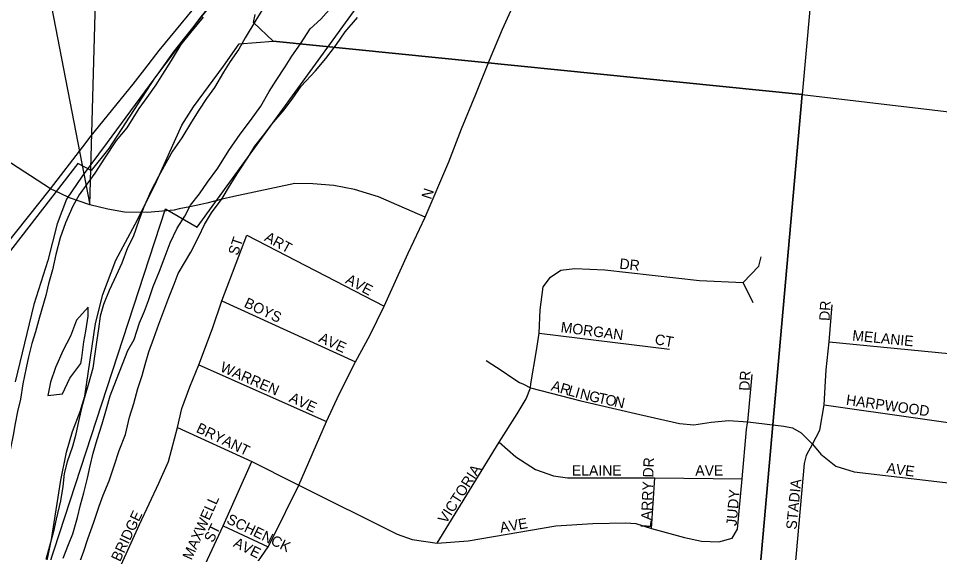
# Model space of a CAD drawing. Extents: x 0 to 1064, y 0 to 440.
# Drawn here: x 163.34 to 176.68, y 388.69 to 396.43 of the extents above; entities that cross this region are included whole.
import ezdxf

# ---------------------------------------------------------------- set-up
doc = ezdxf.new("R2010")
doc.units = 0
for name, color, linetype in [('GM_X_City_Street', 7, 'Continuous'), ('GM_X_City_Street_Text', 7, 'Continuous'), ('GM_X_Corporation', 7, 'Continuous'), ('GM_X_Major_River', 7, 'Continuous'), ('GM_X_Section', 7, 'Continuous'), ('GM_X_State_Route', 7, 'Continuous'), ('SH_Text', 7, 'Continuous')]:
    doc.layers.add(name, color=color, linetype=linetype)

msp = doc.modelspace()

# ---------------------------------------------------------------- linework, layer by layer
at = {"layer": 'GM_X_City_Street'}
for points in [[(169.232, 393.549), (169.574, 394.353), (169.759, 394.83), (169.964, 395.332), (170.164, 395.823), (170.349, 396.273), (170.843, 397.36), (171.271, 398.37), (171.516, 398.873), (171.619, 399.078), (172.466, 400.339), (173.129, 401.368), (174.016, 402.654), (174.734, 403.637), (175.317, 404.51), (175.653, 404.941)], [(165.168, 395.693), (165.376, 395.964), (166.106, 396.852), (166.667, 397.508), (167.258, 398.178), (167.721, 398.684), (168.917, 399.962), (169.949, 401.055), (170.478, 401.684), (170.793, 402.068), (170.971, 402.285)], [(164.271, 394.57), (164.393, 394.728), (165.003, 395.477), (165.168, 395.693)], [(163.783, 393.937), (163.803, 393.963), (164.271, 394.57)], [(162.88, 392.818), (163.164, 393.161), (163.783, 393.937)], [(164.828, 388.512), (165.095, 389.096), (165.372, 389.698), (165.515, 390.008), (165.643, 390.503), (165.705, 390.776), (165.822, 391.092), (165.953, 391.409), (166.152, 391.937), (166.284, 392.339), (166.649, 393.289)], [(166.649, 393.289), (168.635, 392.259)], [(170.763, 391.134), (170.841, 391.617), (170.882, 391.869), (170.898, 392.209), (170.94, 392.54), (171.048, 392.683), (171.194, 392.782), (171.398, 392.807), (171.831, 392.785), (173.205, 392.632), (173.838, 392.604), (174.061, 392.839), (174.096, 392.976)], [(173.98, 392.307), (173.838, 392.604)], [(166.284, 392.339), (168.221, 391.452)], [(175.029, 391.173), (175.038, 391.337), (175.08, 391.744), (175.127, 392.282)], [(170.882, 391.869), (172.769, 391.636)], [(175.08, 391.744), (178.199, 391.439)], [(170.112, 391.474), (170.348, 391.324), (170.484, 391.229), (170.599, 391.156), (170.653, 391.129)], [(165.953, 391.409), (167.799, 390.59)], [(173.901, 390.569), (173.904, 390.585), (173.966, 391.27)], [(169.403, 388.827), (170.303, 390.288), (170.564, 390.701), (170.691, 390.92), (170.754, 391.078), (170.763, 391.134)], [(170.653, 391.129), (170.754, 391.078), (171.484, 390.889), (172.34, 390.691), (172.916, 390.561), (173.122, 390.542), (173.371, 390.58), (173.63, 390.602), (173.904, 390.585), (174.425, 390.524), (174.551, 390.496), (174.675, 390.424), (174.842, 390.259), (174.962, 390.114), (175.178, 389.943), (175.445, 389.858), (177.547, 389.614)], [(174.761, 390.111), (174.842, 390.259), (174.947, 390.462), (175.011, 390.83), (175.029, 391.173)], [(175.011, 390.83), (177.825, 390.43)], [(173.752, 389.027), (173.822, 389.759), (173.885, 390.472), (173.901, 390.569)], [(165.643, 390.503), (166.72, 390.008), (167.342, 389.696)], [(170.303, 390.288), (170.546, 390.078), (170.83, 389.894), (171.089, 389.8), (171.29, 389.772), (171.761, 389.775), (172.556, 389.772), (173.822, 389.759)], [(165.823, 388.041), (166.303, 389.077), (166.72, 390.008)], [(173.527, 382.873), (173.638, 382.94), (173.767, 383.077), (173.864, 383.209), (173.931, 383.401), (173.964, 383.581), (174.076, 384.712), (174.133, 385.224), (174.231, 386.337), (174.257, 386.706), (174.285, 387.043), (174.314, 387.244), (174.419, 387.412), (174.492, 387.552), (174.588, 388.459), (174.726, 389.98), (174.753, 390.096), (174.761, 390.111)], [(172.511, 389.04), (172.556, 389.772)], [(167.342, 389.696), (167.401, 389.666), (168.823, 388.958), (169.04, 388.88), (169.403, 388.827), (169.854, 388.862), (171.124, 389.079), (171.659, 389.11), (172.136, 389.123), (172.282, 389.113), (172.511, 389.04), (172.989, 388.906), (173.234, 388.855), (173.485, 388.846), (173.676, 388.897), (173.752, 389.027)], [(166.303, 389.077), (166.958, 388.771)]]:
    msp.add_lwpolyline(points, dxfattribs=at)
at = {"layer": 'GM_X_Corporation'}
for points in [[(163.323, 387.088), (165.467, 393.673), (165.929, 393.407), (169.099, 397.783), (170.287, 398.393), (172.696, 401.417), (173.15, 400.93), (175.662, 404.667), (177.118, 403.609)], [(163.036, 403.592), (165.287, 403.395), (167.953, 402.877), (170.639, 402.355), (170.862, 402.223), (169.525, 400.648), (168.32, 399.356), (168.442, 399.319), (167.285, 397.987), (166.372, 396.937), (165.98, 396.452), (165.31, 395.564), (164.65, 394.547), (164.391, 394.226), (164.201, 394.327), (163.804, 393.818), (161.88, 391.337)]]:
    msp.add_lwpolyline(points, dxfattribs=at)
at = {"layer": 'GM_X_Major_River'}
for points in [[(163.986, 388.608), (164.064, 388.807), (164.129, 388.963), (164.196, 389.198), (164.237, 389.38), (164.284, 389.555), (164.338, 389.766), (164.379, 389.948), (164.42, 390.129), (164.48, 390.328), (164.553, 390.557), (164.613, 390.774), (164.666, 390.961), (164.758, 391.196), (164.848, 391.419), (164.926, 391.617), (165.015, 391.779), (165.095, 392.02), (165.166, 392.189), (165.224, 392.345), (165.29, 392.544), (165.381, 392.767), (165.465, 392.984), (165.537, 393.176), (165.64, 393.393), (165.748, 393.566), (165.83, 393.722), (165.962, 393.889), (166.076, 394.056), (166.227, 394.259), (166.385, 394.516), (166.549, 394.755), (166.7, 394.952), (166.851, 395.161), (166.972, 395.371), (167.073, 395.532), (167.205, 395.729), (167.301, 395.885), (167.426, 396.064), (167.566, 396.28), (167.721, 396.421), (167.877, 396.6)], [(166.926, 396.648), (166.78, 396.403), (166.622, 396.151), (166.532, 395.983), (166.406, 395.804), (166.311, 395.649), (166.178, 395.427), (166.065, 395.272), (165.951, 395.099), (165.844, 394.931), (165.704, 394.698), (165.572, 394.506), (165.476, 394.333), (165.368, 394.141), (165.259, 393.925), (165.15, 393.684), (165.085, 393.504), (164.999, 393.263), (164.917, 393.107), (164.838, 392.884), (164.754, 392.704), (164.652, 392.487), (164.573, 392.283), (164.521, 392.114), (164.498, 391.932), (164.475, 391.775), (164.446, 391.569), (164.416, 391.363), (164.349, 391.121), (164.302, 390.958), (164.255, 390.783), (164.201, 390.548), (164.166, 390.384), (164.12, 390.228)], [(166.017, 396.446), (165.829, 396.226), (165.691, 396.053), (165.551, 395.82), (165.425, 395.622), (165.33, 395.467), (165.198, 395.282), (165.084, 395.126), (164.907, 394.845), (164.757, 394.661), (164.586, 394.404), (164.447, 394.188), (164.328, 394.027), (164.22, 393.872), (164.125, 393.71), (164.022, 393.47), (163.943, 393.253), (163.883, 393.011), (163.834, 392.788), (163.774, 392.582)], [(165.229, 391.598), (165.301, 391.796), (165.373, 392.001), (165.445, 392.194), (165.517, 392.387), (165.594, 392.579), (165.653, 392.736), (165.837, 393.041), (165.952, 393.269), (166.036, 393.443), (166.137, 393.611), (166.288, 393.82), (166.396, 394), (166.516, 394.191), (166.668, 394.418), (166.763, 394.58), (166.895, 394.741), (167.008, 394.896), (167.189, 395.104), (167.302, 395.259), (167.435, 395.45), (167.641, 395.67), (167.791, 395.848), (167.948, 396.051), (168.074, 396.236), (168.249, 396.445)], [(163.774, 392.582), (163.734, 392.413), (163.646, 392.099), (163.586, 391.888), (163.533, 391.719), (163.486, 391.526), (163.451, 391.369), (163.403, 391.133), (163.367, 390.915), (163.326, 390.734), (163.291, 390.558), (163.262, 390.389), (163.22, 390.177), (163.191, 389.971), (163.173, 389.771), (163.161, 389.516), (163.143, 389.322), (163.139, 389.164), (163.122, 388.952), (163.098, 388.758), (163.055, 388.473)], [(164.348, 392.246), (164.179, 392.056), (164.094, 391.827), (163.986, 391.623), (163.876, 391.37), (163.804, 391.159), (163.763, 390.966), (163.976, 390.991), (164.085, 391.219), (164.242, 391.428)], [(164.351, 392.118), (164.348, 392.246)], [(164.242, 391.428), (164.256, 391.513), (164.286, 391.743), (164.315, 391.9), (164.351, 392.118)], [(164.201, 388.475), (164.286, 388.71), (164.346, 388.891), (164.431, 389.132), (164.51, 389.361), (164.568, 389.523), (164.653, 389.728), (164.725, 389.945), (164.798, 390.168), (164.889, 390.403), (164.95, 390.65), (165.009, 390.85), (165.07, 391.067), (165.129, 391.254), (165.176, 391.417), (165.229, 391.598)], [(164.12, 390.228), (164.047, 390.005), (164, 389.836), (163.983, 389.648), (163.947, 389.442), (163.886, 389.176), (163.845, 388.995), (163.791, 388.783), (163.737, 388.59)]]:
    msp.add_lwpolyline(points, dxfattribs=at)
at = {"layer": 'GM_X_Section'}
for points in [[(175.633, 405.775), (174.69, 395.328), (167.028, 396.1), (166.742, 396.373), (166.769, 396.487)], [(166.198, 396.723), (165.594, 395.96), (165.37, 395.643), (164.623, 394.634), (164.261, 394.144), (164.036, 393.809), (163.902, 393.454), (163.764, 392.924), (163.563, 392.286), (163.292, 391.164)], [(163.729, 388.465), (163.816, 388.881), (163.954, 389.739), (164.035, 390.143), (164.12, 390.444), (164.235, 390.733), (164.3, 390.956), (164.455, 392.007), (164.56, 392.429), (164.752, 392.928), (165.029, 393.45), (165.319, 394.026), (165.706, 394.885), (165.875, 395.148), (166.311, 395.739), (166.536, 396.062), (167.028, 396.1), (174.69, 395.328), (173.24, 378.953)]]:
    msp.add_lwpolyline(points, dxfattribs=at)
msp.add_lwpolyline([(191.472, 393.349), (190.108, 377.348), (173.24, 378.953), (174.69, 395.328)], close=True, dxfattribs=at)
at = {"layer": 'GM_X_State_Route'}
for points in [[(163.803, 393.963), (163.141, 394.393), (163.136, 394.397)], [(169.232, 393.549), (168.555, 393.845), (168.207, 393.951), (167.907, 394.011), (167.605, 394.031), (167.342, 394.037), (166.461, 393.85), (166.292, 393.809)], [(163.947, 393.892), (163.803, 393.963)], [(165.666, 393.669), (165.594, 393.654), (165.202, 393.616), (164.877, 393.622), (164.633, 393.666), (164.374, 393.73), (164.08, 393.828), (163.947, 393.892)], [(166.292, 393.809), (166.069, 393.754), (165.979, 393.732), (165.823, 393.7)], [(165.823, 393.7), (165.666, 393.669)], [(167.02, 388.896), (167.401, 389.666), (167.799, 390.59), (167.984, 390.984), (168.221, 391.452), (168.432, 391.843), (168.635, 392.259), (168.986, 393.03), (169.232, 393.549)], [(166.599, 388.212), (166.71, 388.416), (166.958, 388.771), (167.02, 388.896)]]:
    msp.add_lwpolyline(points, dxfattribs=at)
at = {"layer": 'SH_Text'}
msp.add_lwpolyline([(160.517, 413.642), (164.374, 393.73), (164.93, 413.642)], close=True, dxfattribs=at)

# ---------------------------------------------------------------- texts
at = {"layer": 'GM_X_City_Street_Text'}
for s, height, rotation, p in [('N', 0.152, 71.5578, (169.316, 393.798)), ('ST', 0.1515, 71.5607, (166.516, 392.985)), ('ART', 0.1515, 331.5544, (166.89, 393.215)), ('DR', 0.1515, 353.9718, (172.039, 392.804)), ('AVE', 0.1515, 331.7003, (168.063, 392.601)), ('BOYS', 0.1515, 334.7902, (166.595, 392.255)), ('DR', 0.1515, 86.8094, (175.088, 392.044)), ('MORGAN', 0.1515, 352.6447, (171.187, 391.884)), ('MELANIE', 0.1515, 354.3781, (175.412, 391.764)), ('AVE', 0.1515, 335.2238, (167.675, 391.749)), ('CT', 0.1515, 349.9715, (172.548, 391.711)), ('WARREN', 0.1515, 336.4236, (166.248, 391.322)), ('DR', 0.1515, 86.8215, (173.928, 391.031)), ('A', 0.152, 343.6462, (171.044, 391.043)), ('R', 0.152, 343.6555, (171.172, 391.006)), ('L', 0.152, 343.6659, (171.288, 390.972)), ('I', 0.152, 343.8922, (171.391, 390.942)), ('N', 0.152, 346.3195, (171.461, 390.922)), ('AVE', 0.1515, 335.2238, (167.248, 390.882)), ('G', 0.152, 347.7102, (171.595, 390.889)), ('T', 0.152, 347.7518, (171.725, 390.861)), ('O', 0.152, 347.7083, (171.829, 390.838)), ('N', 0.152, 347.7414, (171.96, 390.81)), ('HARPWOOD', 0.1515, 352.0718, (175.32, 390.831)), ('BRYANT', 0.1515, 334.321, (165.902, 390.442)), ('LARRY DR', 0.1515, 87.5473, (172.503, 389.044)), ('VICTORIA', 0.1515, 57.2624, (169.532, 389.098)), ('ELAINE', 0.1515, 0, (171.356, 389.805)), ('AVE', 0.1515, 0, (173.143, 389.805)), ('AVE', 0.1515, 352.136, (175.907, 389.844)), ('STADIA', 0.1515, 84.3997, (174.608, 389.019)), ('JUDY', 0.1515, 85.103, (173.741, 389.072)), ('MAXWELL', 0.1515, 65.9568, (165.847, 388.571)), ('BRIDGE', 0.1515, 64.9119, (164.811, 388.548)), ('SCHENCK', 0.1515, 334.2303, (166.342, 389.122)), ('ST', 0.1515, 63.4349, (166.155, 388.823)), ('AVE', 0.1515, 9.7774, (170.325, 388.977)), ('AVE', 0.1515, 333.435, (166.439, 388.782))]:
    msp.add_text(s, height=height, rotation=rotation, dxfattribs=at).set_placement(p)

doc.saveas('drawing.dxf')
